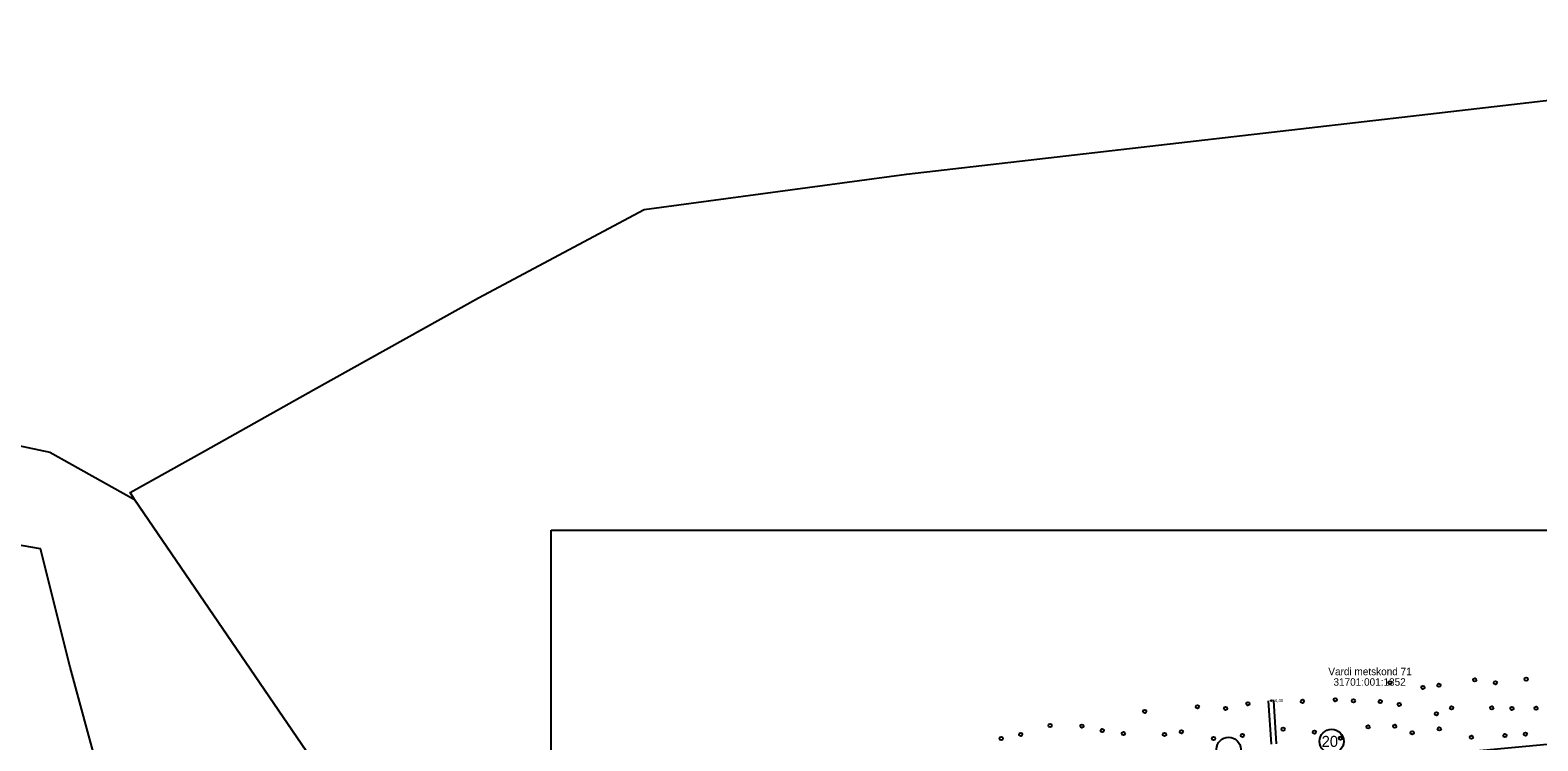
# Model space of a CAD drawing. Extents: x 532503 to 539665, y 6557663 to 6561526.
# Drawn here: x 533492 to 534641, y 6560025 to 6560566 of the extents above; entities that cross this region are included whole.
import ezdxf

# ---------------------------------------------------------------- set-up
doc = ezdxf.new("R2010")
doc.units = 0
for name, color, linetype in [('ABIJOONIS', 7, 'Continuous'), ('HALJASTUS', 7, 'Continuous'), ('kataster', 7, 'Continuous'), ('KORGUS-EH2000', 7, 'Continuous'), ('PIIR', 7, 'Continuous'), ('TEE', 7, 'Continuous')]:
    doc.layers.add(name, color=color, linetype=linetype)

# ---------------------------------------------------------------- blocks, each defined once
blk = doc.blocks.new('METS')
at = {"layer": 'HALJASTUS'}
blk.add_circle((0, 0), 0.8, dxfattribs=at)

msp = doc.modelspace()

# ---------------------------------------------------------------- linework, layer by layer
at = {"layer": 'ABIJOONIS'}
msp.add_lwpolyline([(533888.8, 6560184.9), (535616.8, 6560184.9), (535616.8, 6559310.2), (533888.8, 6559310.2)], close=True, dxfattribs=at)
at = {"layer": 'kataster'}
for points in [[(532624.8, 6560741.9), (532620.2, 6560519.9), (532658.4, 6560453), (532986.7, 6560361.3), (533320.9, 6560283.8), (533506.7, 6560244.5), (533571.3, 6560208.4), (533755.2, 6559939.2), (533880, 6559759.6), (533816.1, 6559717), (533655.9, 6559609.2), (533628.6, 6559694.7), (533567, 6559922.2), (533543.5, 6560002.2), (533522.1, 6560080.6), (533499.5, 6560170.9), (533250.9, 6560213.9), (532859.7, 6560289.7), (532507.5, 6560349.6), (532507.5, 6560412.2), (532507.9, 6560438.8), (532504.6, 6560786.5)], [(535159.9, 6560069.7), (534198.3, 6559979.5), (533949.2, 6559955.8), (533947.7, 6559658.9), (533880, 6559759.6), (533755.2, 6559939.2), (533571.3, 6560208.4), (533567.9, 6560213.6), (533625.2, 6560245.7), (533707.7, 6560291.8), (533833.5, 6560362.1), (533959.7, 6560429.3), (534159.7, 6560456.1), (534530.6, 6560498.8), (534889.1, 6560540.2)]]:
    msp.add_lwpolyline(points, dxfattribs=at)
at = {"layer": 'KORGUS-EH2000'}
msp.add_circle((534437.7, 6560055.1), 0.32, dxfattribs=at)
at = {"layer": 'PIIR'}
for centre in [(534483.7, 6560024.1), (534405.2, 6560018.1)]:
    msp.add_circle(centre, 9.2, dxfattribs=at)
at = {"layer": 'TEE'}
for p, q in [((534441.8, 6560022.3), (534439.7, 6560055.2)), ((534437.8, 6560022), (534435.7, 6560054.9))]:
    msp.add_line(p, q, dxfattribs=at)

# ---------------------------------------------------------------- block references
at = {"layer": 'HALJASTUS', "xscale": 1.6, "yscale": 1.6000000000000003}
for p in [(534528.2, 6560068.8), (534553.3, 6560065.2), (534565.5, 6560066.9), (534592.8, 6560070.9), (534608.6, 6560068.8), (534632, 6560071.5), (534461.4, 6560054.6), (534486.5, 6560055.8), (534500.3, 6560055), (534520.8, 6560054.4), (534341.2, 6560046.9), (534381.4, 6560050.5), (534402.9, 6560049.2), (534419.9, 6560052.8), (534535.3, 6560052.3), (534563.6, 6560045.2), (534575.1, 6560049.6), (534605.8, 6560049.6), (534621.1, 6560049.2), (534639.5, 6560049.3), (534269.1, 6560036.2), (534293.4, 6560035.8), (534308.9, 6560032.3), (534369.2, 6560031.4), (534446.7, 6560033.4), (534470.6, 6560031.2), (534511.5, 6560035.1), (534531.8, 6560035.6), (534565.8, 6560033.6), (534231.9, 6560026.3), (534246.7, 6560029.4), (534325, 6560030), (534356.3, 6560029.4), (534393.7, 6560026.3), (534415.7, 6560028.6), (534490.4, 6560026.5), (534545.1, 6560030.7), (534590.3, 6560027.2), (534615.8, 6560028.5), (534631.4, 6560029.7)]:
    msp.add_blockref('METS', p, dxfattribs=at)

# ---------------------------------------------------------------- texts
at = {"layer": 'kataster'}
for s, p in [('Vardi metskond 71', (534481.2, 6560074.5)), ('31701:001:1352', (534485.1, 6560066.5))]:
    msp.add_text(s, height=5.7, dxfattribs=at).set_placement(p)
at = {"layer": 'KORGUS-EH2000'}
msp.add_text('64,40', height=2.45, dxfattribs=at).set_placement((534438.4, 6560054))
at = {"layer": 'PIIR'}
msp.add_text("20'", height=8.4, dxfattribs=at).set_placement((534476.1, 6560019.9))

doc.saveas('drawing.dxf')
